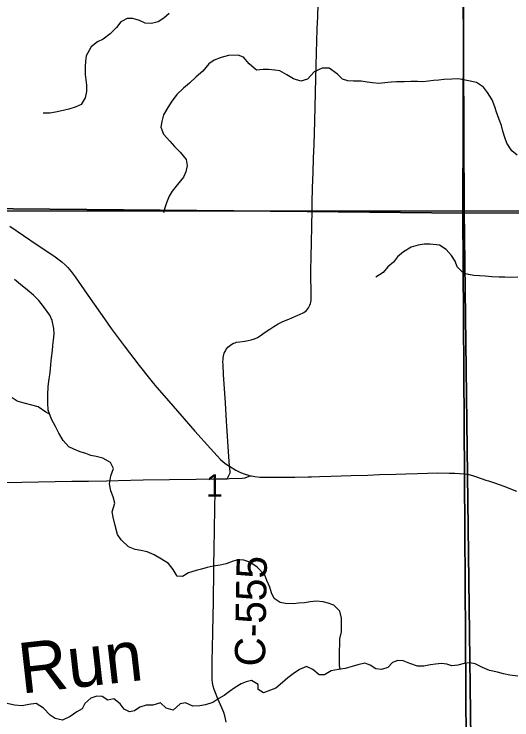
# Model space of a CAD drawing. Extents: x 1874609 to 2204689, y 815661 to 1281160.
# Drawn here: x 2040925 to 2045844, y 1019914 to 1026895 of the extents above; entities that cross this region are included whole.
import ezdxf

# ---------------------------------------------------------------- set-up
doc = ezdxf.new("R2010")
doc.units = 0
for name, color, linetype in [('GM_X_County_Road', 7, 'Continuous'), ('GM_X_County_Road_Text', 7, 'Continuous'), ('GM_X_Minor_River', 7, 'Continuous'), ('GM_X_Minor_River_Text', 7, 'Continuous'), ('GM_X_Section', 7, 'Continuous'), ('GM_X_Section_Text', 7, 'Continuous'), ('GM_X_Township', 7, 'Continuous'), ('GM_X_Township_Road', 7, 'Continuous')]:
    doc.layers.add(name, color=color, linetype=linetype)

msp = doc.modelspace()

# ---------------------------------------------------------------- linework, layer by layer
at = {"layer": 'GM_X_County_Road'}
for points in [[(2040882.3, 1024797.4), (2041017.2, 1024704.3), (2041153.4, 1024612.9), (2041249.1, 1024549.5), (2041330.8, 1024494.4), (2041370.7, 1024465.2), (2041396.5, 1024444.6), (2041432.8, 1024411), (2041455.5, 1024387), (2041487.3, 1024349.1), (2041526.6, 1024296.2), (2041677.6, 1024081.4), (2041818.3, 1023879.6), (2041884.6, 1023786.1), (2042012.2, 1023615.4), (2042161.1, 1023419.7), (2042262.1, 1023290.7), (2042303.2, 1023239.8), (2042334.7, 1023202.1), (2042452.5, 1023065.9), (2042712, 1022770.1), (2042864.1, 1022598.2), (2042930.1, 1022525.4), (2042964.3, 1022490.4), (2042991.5, 1022465.6), (2043021.8, 1022443.2), (2043054.9, 1022422.6)], [(2043029, 1022299.7), (2043040.2, 1022319), (2043047.6, 1022331.6), (2043054.2, 1022345), (2043058.8, 1022359), (2043060, 1022373.4), (2043054.9, 1022422.6)], [(2043054.9, 1022422.6), (2043116.7, 1022383.4), (2043161.6, 1022362.3), (2043207.8, 1022344.3), (2043239.5, 1022334.5), (2043259.2, 1022329.7)], [(2043259.2, 1022329.7), (2043271.7, 1022326.8), (2043304.4, 1022321.3), (2043353.7, 1022316.3), (2043403.2, 1022314.2), (2043600.3, 1022315), (2043698.8, 1022315.9), (2043829.8, 1022319), (2043862.4, 1022319.8), (2043944.1, 1022321.6), (2044058.9, 1022324.5), (2044255.9, 1022330), (2044420, 1022336), (2044534.8, 1022339.7), (2044698.6, 1022345), (2044797, 1022348.3), (2044911.8, 1022351.7), (2045108.6, 1022356.9), (2045227, 1022355.4), (2045279.8, 1022354.7), (2045326.2, 1022351.5), (2045369.9, 1022348.5), (2045376.4, 1022347.3)], [(2045376.4, 1022347.3), (2045417.7, 1022339.9), (2045454.2, 1022330.7), (2045496, 1022316.9), (2045586.9, 1022285.8), (2045600.9, 1022281.6), (2045614.2, 1022277.9), (2045674, 1022257.8), (2045766, 1022224.7), (2045888.7, 1022177.5)], [(2040402.9, 1022255.8), (2040575.8, 1022260.8), (2040739.7, 1022262.7), (2041002.2, 1022266.9), (2041494.1, 1022275.2), (2041658.2, 1022276.4), (2041838.5, 1022279.5), (2041953.3, 1022281.7), (2042199.3, 1022287), (2042461.7, 1022290.5), (2042724.2, 1022294.5), (2042888.1, 1022297.1), (2042915.1, 1022297.6)], [(2043019.7, 1019892.5), (2043014.4, 1019924.5), (2043006.4, 1019955.9), (2042996.5, 1019986.9), (2042978.9, 1020032.6), (2042939.1, 1020122.8), (2042913.4, 1020183.5), (2042902, 1020214.7), (2042892.8, 1020246.6), (2042886.4, 1020279.3), (2042883, 1020312.4), (2042881.6, 1020378.5), (2042882.5, 1020493.6), (2042888.5, 1020773.2), (2042892.2, 1020953.9), (2042894.2, 1021069), (2042896, 1021200.4), (2042897.7, 1021282.5), (2042899.7, 1021446.8), (2042901.2, 1021594.8), (2042908.8, 1022005.7), (2042911.4, 1022170.1), (2042914.3, 1022268.6), (2042915.1, 1022297.6)], [(2042915.1, 1022297.6), (2043029, 1022299.7)], [(2043029, 1022299.7), (2043052.2, 1022300.1), (2043180.1, 1022305.2), (2043206.9, 1022309), (2043230.2, 1022317.1), (2043259.2, 1022329.7)]]:
    msp.add_lwpolyline(points, dxfattribs=at)
at = {"layer": 'GM_X_Minor_River'}
for points in [[(2042457.3, 1026901.6), (2042403.3, 1026855.4), (2042349.4, 1026819.2), (2042281.3, 1026800.9), (2042221.2, 1026806.7), (2042163.1, 1026830.6), (2042098.9, 1026852.4), (2042042.8, 1026852.2), (2041980.8, 1026820), (2041934.9, 1026761.8), (2041875, 1026699.5), (2041803.1, 1026647.2), (2041747.1, 1026619), (2041685.1, 1026570.7), (2041637.3, 1026482.4), (2041629.4, 1026430.3), (2041627.6, 1026374.3), (2041627.8, 1026298.2), (2041634, 1026246.1), (2041640.1, 1026192), (2041638.3, 1026127.9), (2041626.5, 1026067.8), (2041586.6, 1025999.6), (2041528.6, 1025973.4), (2041466.6, 1025953.1), (2041408.5, 1025940.9), (2041334.5, 1025924.7), (2041276.4, 1025916.5), (2041210.3, 1025916.3)], [(2045896.2, 1025498.1), (2045844, 1025542), (2045793.7, 1025617.9), (2045773.5, 1025674), (2045755.3, 1025736), (2045743.1, 1025792), (2045718.9, 1025852.1), (2045692.6, 1025926.1), (2045676.5, 1025978.1), (2045650.2, 1026046.2), (2045604, 1026120.1), (2045563.8, 1026172.1), (2045493.5, 1026217.9), (2045433.4, 1026231.8), (2045367.3, 1026245.6), (2045315.2, 1026253.4), (2045251.1, 1026251.2), (2045171, 1026247), (2045120.9, 1026242.8), (2045070.9, 1026236.7), (2045018.8, 1026230.5), (2044962.8, 1026226.3), (2044910.7, 1026228.2), (2044844.6, 1026227.9), (2044780.5, 1026225.7), (2044704.4, 1026223.5), (2044650.3, 1026221.3), (2044590.3, 1026215.1), (2044528.2, 1026208.9), (2044466.1, 1026214.8), (2044414, 1026222.6), (2044353.9, 1026230.4), (2044277.8, 1026232.2), (2044223.7, 1026234), (2044171.6, 1026251.9), (2044121.4, 1026299.8), (2044039.1, 1026361.7), (2043969, 1026361.4), (2043891, 1026323.2), (2043823.1, 1026250.8), (2043759, 1026230.6), (2043686.9, 1026254.4), (2043618.6, 1026294.3), (2043552.4, 1026332.1), (2043500.4, 1026340), (2043438.2, 1026345.8), (2043386.2, 1026345.6), (2043320.1, 1026339.4), (2043247.8, 1026403.3), (2043191.5, 1026469.2), (2043137.4, 1026487.1), (2043043.3, 1026484.8), (2042971.2, 1026466.5), (2042901.2, 1026440.3), (2042849.2, 1026404.1), (2042789.4, 1026331.8), (2042723.4, 1026273.5), (2042657.5, 1026211.2), (2042597.6, 1026162.9), (2042531.7, 1026098.6), (2042475.8, 1026024.4), (2042433.9, 1025956.1), (2042402.1, 1025897.9), (2042384.2, 1025831.8), (2042374.4, 1025775.7), (2042400.6, 1025705.7), (2042462.9, 1025639.7), (2042511.1, 1025585.8), (2042565.3, 1025529.9), (2042625.6, 1025458), (2042635.8, 1025397.9), (2042622, 1025335.8), (2042600.1, 1025281.6), (2042540.2, 1025209.3), (2042486.3, 1025145.1), (2042458.4, 1025094.9), (2042430.6, 1025028.7), (2042412.7, 1024978.6), (2042400.8, 1024928.5)], [(2045901.6, 1024294.3), (2045827.5, 1024290.1), (2045773.4, 1024293.9), (2045719.3, 1024293.8), (2045645.2, 1024297.5), (2045579.1, 1024301.3), (2045523, 1024305.2), (2045468.9, 1024309), (2045414.8, 1024320.9), (2045364.7, 1024332.7), (2045304.5, 1024396.6), (2045282.3, 1024452.7), (2045246.1, 1024506.6), (2045195.8, 1024566.5), (2045127.6, 1024608.4), (2045035.4, 1024620.1), (2044977.4, 1024618), (2044917.3, 1024609.8), (2044849.3, 1024589.5), (2044773.3, 1024543.2), (2044713.3, 1024495), (2044675.4, 1024442.8), (2044619.5, 1024394.5), (2044571.6, 1024340.3), (2044499.6, 1024294)], [(2044145.7, 1020413.4), (2044142.1, 1020455.2), (2044139.8, 1020535.3), (2044141.6, 1020603.4), (2044143.5, 1020657.5), (2044145.3, 1020717.6), (2044159.1, 1020783.8), (2044161, 1020851.9), (2044158.8, 1020920), (2044142.5, 1020990), (2044084.3, 1021049.9), (2044028.1, 1021069.8), (2043978, 1021081.7), (2043909.9, 1021087.5), (2043851.8, 1021081.3), (2043793.8, 1021073.1), (2043735.7, 1021068.9), (2043685.7, 1021062.7), (2043605.6, 1021064.5), (2043555.4, 1021074.4), (2043495.2, 1021116.2), (2043467.1, 1021170.2), (2043450.9, 1021228.3), (2043422.6, 1021292.3), (2043402.5, 1021344.3), (2043328.1, 1021424.2), (2043253.9, 1021474), (2043193.7, 1021493.9), (2043141.6, 1021497.7), (2043089.6, 1021483.5), (2043019.6, 1021459.3), (2042961.6, 1021443.1), (2042891.5, 1021434.9), (2042833.4, 1021422.7), (2042775.4, 1021404.5), (2042723.4, 1021390.3), (2042649.3, 1021370), (2042587.3, 1021333.8), (2042537.3, 1021335.6), (2042497, 1021401.6), (2042450.8, 1021459.5), (2042380.6, 1021503.4), (2042308.3, 1021547.2), (2042240.2, 1021575.1), (2042178, 1021590.9), (2042121.9, 1021600.8), (2042053.7, 1021624.6), (2041981.4, 1021694.5), (2041945.2, 1021748.4), (2041923, 1021836.5), (2041902.7, 1021920.6), (2041894.5, 1021970.6), (2041918.3, 1022056.8), (2041902.1, 1022118.8), (2041879.9, 1022180.9), (2041865.7, 1022248.9), (2041881.5, 1022327.1), (2041905.3, 1022401.3), (2041877.1, 1022459.3), (2041802.9, 1022503.1), (2041736.7, 1022520.9), (2041682.6, 1022530.8), (2041632.5, 1022548.7), (2041578.4, 1022564.5), (2041516.2, 1022590.4), (2041466.1, 1022614.3), (2041407.8, 1022678.2), (2041365.6, 1022750.1), (2041333.3, 1022816.1), (2041293.1, 1022888.1), (2041260.8, 1022978.2), (2041256.5, 1023050.2), (2041258.3, 1023128.4), (2041262.1, 1023212.5), (2041271.9, 1023288.6), (2041279.7, 1023346.8), (2041287.5, 1023428.9), (2041295.3, 1023495), (2041303.1, 1023567.1), (2041307, 1023617.2), (2041314.9, 1023671.3), (2041318.7, 1023733.4), (2041318.5, 1023785.5), (2041300.3, 1023863.6), (2041276.1, 1023917.6), (2041213.8, 1024003.5), (2041167.5, 1024061.4), (2041115.3, 1024115.4), (2041055.1, 1024165.3), (2040986.8, 1024219.1), (2040926.6, 1024271)], [(2041275.5, 1022937.1), (2041236.8, 1022958.1), (2041162.5, 1023009.9), (2041098.4, 1023027.7), (2041024.2, 1023045.5), (2040954.1, 1023067.3), (2040903.9, 1023099.2)], [(2045902.9, 1020346.4), (2045824.7, 1020356.2), (2045762.6, 1020370), (2045702.5, 1020387.8), (2045624.3, 1020403.7), (2045554.1, 1020431.5), (2045479.9, 1020467.3), (2045427.8, 1020477.2), (2045373.8, 1020471), (2045311.7, 1020454.8), (2045251.7, 1020448.6), (2045201.5, 1020464.4), (2045147.4, 1020472.3), (2045089.4, 1020466.1), (2045039.3, 1020459.9), (2044975.3, 1020445.7), (2044911.2, 1020445.5), (2044835, 1020473.3), (2044768.8, 1020499.2), (2044716.7, 1020503), (2044664.7, 1020482.8), (2044616.8, 1020432.6), (2044556.8, 1020412.4), (2044500.7, 1020418.2), (2044442.5, 1020456.1), (2044390.4, 1020474), (2044322.3, 1020457.8), (2044266.3, 1020441.6), (2044198.2, 1020421.3), (2044130.2, 1020411.1), (2044058.1, 1020400.9), (2043992.1, 1020358.6), (2043938.1, 1020358.4), (2043875.8, 1020414.3), (2043815.6, 1020442.2), (2043745.6, 1020413.9), (2043681.7, 1020369.7), (2043629.7, 1020329.4), (2043575.7, 1020285.2), (2043511.8, 1020226.9), (2043459.8, 1020206.7), (2043389.8, 1020182.5), (2043337.6, 1020214.4), (2043337.5, 1020264.4), (2043269.3, 1020302.3), (2043219.2, 1020292.1), (2043167.2, 1020271.9), (2043109.2, 1020233.7), (2043053.3, 1020195.5), (2042999.3, 1020155.2), (2042947.3, 1020125), (2042887.3, 1020086.8), (2042817.3, 1020062.5), (2042761.3, 1020054.4), (2042691.2, 1020050.2)], [(2042691.2, 1020050.2), (2042617, 1020084), (2042566.9, 1020073.8), (2042495, 1020011.5), (2042428.9, 1020031.3), (2042370.6, 1020083.2), (2042294.6, 1020058.9), (2042228.5, 1020058.7), (2042168.5, 1020038.5), (2042114.5, 1020002.3), (2042064.5, 1019994.1), (2042012.3, 1020020), (2041972.1, 1020074), (2041909.9, 1020123.9), (2041849.8, 1020109.7), (2041793.6, 1020145.5), (2041741.5, 1020149.4), (2041683.5, 1020129.2), (2041623.6, 1020074.9), (2041595.7, 1020024.8), (2041543.7, 1019994.5), (2041479.8, 1019946.3), (2041401.8, 1019912), (2041329.6, 1019927.8), (2041279.4, 1019961.7), (2041215.1, 1020029.6), (2041142.9, 1020077.4), (2041068.8, 1020067.2), (2041002.8, 1020053), (2040926.6, 1020060.8), (2040854.5, 1020076.5)]]:
    msp.add_lwpolyline(points, dxfattribs=at)
at = {"layer": 'GM_X_Section'}
for points in [[(2040171.6, 1030246.9), (2045350.4, 1030255), (2045373, 1024950.3), (2040440.3, 1024945.1), (2040056.1, 1024941.7)], [(2045350.4, 1030255), (2050567.4, 1030225.2), (2050629.9, 1024934.6), (2050607.9, 1024934.5), (2045373, 1024950.3)], [(2040440.3, 1024945.1), (2045373, 1024950.3), (2045437.2, 1019727.8), (2040369, 1019598)], [(2045373, 1024950.3), (2050607.9, 1024934.5), (2050630.4, 1019615.8), (2045435.7, 1019593.7), (2045437.2, 1019727.8)]]:
    msp.add_lwpolyline(points, close=True, dxfattribs=at)
at = {"layer": 'GM_X_Township'}
for points in [[(2034180.5, 1056965.4), (2038367, 1056943.1), (2042210.4, 1056922.6), (2044859.9, 1056908.1), (2045481.2, 1056908), (2045478.3, 1056323.1), (2045452.6, 1051074.7), (2045430.5, 1046572.3), (2045427.1, 1045868), (2045402.3, 1040822.5), (2045376.6, 1035587.6), (2045380.1, 1030286.7), (2045359.8, 1024926), (2043822, 1024940.9), (2040548.6, 1024972.7), (2037504.4, 1025002.2), (2030477.9, 1025070.5)], [(2072120.2, 1038512.6), (2072055.1, 1036106.6), (2072018.3, 1033424.1), (2071939.9, 1030867.8), (2071602.1, 1025081.7), (2071562, 1025081.6), (2069085.5, 1025066.6), (2063573.4, 1025018.6), (2058377.3, 1024992.2), (2055039.1, 1024975.2), (2052050.6, 1024960), (2045359.8, 1024926), (2045380.1, 1030286.7), (2045376.6, 1035587.6), (2045402.3, 1040822.5)], [(2030477.9, 1025070.5), (2037504.4, 1025002.2), (2040548.6, 1024972.7), (2043822, 1024940.9), (2045359.8, 1024926), (2045376.5, 1022315.3), (2045393.4, 1019676), (2045426.5, 1014495.5), (2045436.3, 1012969.7), (2045458.2, 1009548), (2045459.1, 1004485.1), (2045459.3, 1003656.5), (2045484.9, 1001053.3), (2045517.1, 995687.5)], [(2045517.1, 995687.5), (2045484.9, 1001053.3), (2045459.3, 1003656.5), (2045459.1, 1004485.1), (2045458.2, 1009548), (2045436.3, 1012969.7), (2045426.5, 1014495.5), (2045393.4, 1019676), (2045376.5, 1022315.3), (2045359.8, 1024926), (2052050.6, 1024960), (2055039.1, 1024975.2), (2058377.3, 1024992.2), (2063573.4, 1025018.6), (2069085.5, 1025066.6), (2071562, 1025081.6), (2071696.9, 1021700.4), (2071829.8, 1014456.9), (2071852.3, 1012905.1), (2071861.2, 1011952), (2071887.5, 1008769), (2071888.7, 1006519.5), (2071959.5, 1001675.5), (2072020.6, 996047)]]:
    msp.add_lwpolyline(points, dxfattribs=at)
at = {"layer": 'GM_X_Township_Road'}
for points in [[(2043869.3, 1024941), (2043871.5, 1025027.8), (2043875.3, 1025176.2), (2043879.8, 1025327.6), (2043884, 1025468.7), (2043888.9, 1025605), (2043896.3, 1025834.4), (2043907.1, 1026260.8), (2043909.8, 1026375.6), (2043914, 1026523.1), (2043917.2, 1026621.3), (2043921.2, 1026752.4), (2043925.3, 1026869.4), (2043934, 1027125.1)], [(2043054.9, 1022422.6), (2043045.9, 1022520.1), (2043024.4, 1022869.4), (2043014, 1023050), (2042994.9, 1023328.8), (2042989.6, 1023427.4), (2042989, 1023460.5), (2042989.4, 1023477.2), (2042990.7, 1023493.9), (2042993.2, 1023510.4), (2042997.1, 1023526.7), (2043002.1, 1023542.6), (2043008.9, 1023558), (2043017, 1023572.8), (2043026.5, 1023586.6), (2043037.4, 1023599.6), (2043049.4, 1023611.4), (2043062.6, 1023622), (2043076.9, 1023631), (2043091.9, 1023638.6), (2043107.7, 1023644.4), (2043124, 1023648.8), (2043156.9, 1023654.4), (2043205.7, 1023660.1), (2043237.6, 1023665), (2043268.8, 1023673), (2043299.2, 1023683.7), (2043328.5, 1023697.5), (2043356.7, 1023713.7), (2043397.4, 1023740.9), (2043451.1, 1023778.8), (2043492.5, 1023806.2), (2043535.3, 1023831.3), (2043580, 1023852.9), (2043640.6, 1023878.6), (2043670.4, 1023891.2), (2043700.3, 1023903.8), (2043730, 1023916.2), (2043744.8, 1023922.4), (2043759.7, 1023928.9), (2043774.3, 1023935.9), (2043788.4, 1023943.7), (2043801.6, 1023952.6), (2043813.3, 1023963.1), (2043823.5, 1023975.1), (2043832.6, 1023988.3), (2043840.6, 1024002.2), (2043847.4, 1024016.7), (2043852.6, 1024031.7), (2043856.5, 1024047.2), (2043859.1, 1024063), (2043861.5, 1024095.3), (2043861.8, 1024144.5), (2043861.6, 1024161), (2043860.3, 1024193.1), (2043856.3, 1024256.4), (2043856.3, 1024321.6), (2043857.1, 1024387.1), (2043859.4, 1024466.3), (2043861.4, 1024531.1), (2043862.7, 1024598.7), (2043864.2, 1024679.4), (2043865.6, 1024750), (2043866.7, 1024806), (2043869.3, 1024941)]]:
    msp.add_lwpolyline(points, dxfattribs=at)

# ---------------------------------------------------------------- texts
at = {"layer": 'GM_X_County_Road_Text'}
msp.add_text('C-555', height=300, rotation=88.93101, dxfattribs=at).set_placement((2043403.9, 1020440.6))
at = {"layer": 'GM_X_Minor_River_Text'}
msp.add_text('Run', height=500.13, rotation=6.41928, dxfattribs=at).set_placement((2040996.4, 1020172.7))
at = {"layer": 'GM_X_Section_Text'}
msp.add_text('1', height=221, rotation=0.00001, dxfattribs=at).set_placement((2042821.1, 1022122.1))

doc.saveas('drawing.dxf')
